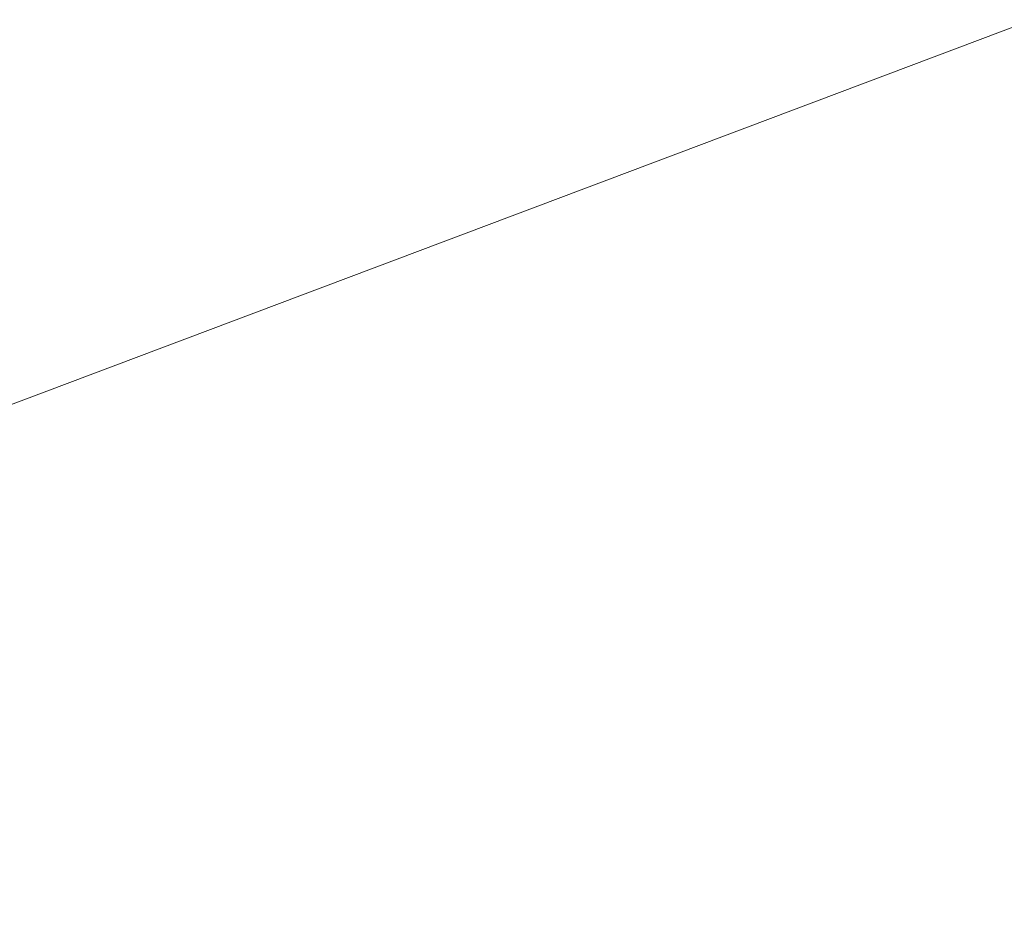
# Model space of a CAD drawing. Extents: x 1620613 to 1693141, y 557269 to 607790.
# Tile 967 of 1056: x 1620884.62 to 1620887.19, y 607296.27 to 607298.59. Entities that reach past the tile are written whole.
import ezdxf

# ---------------------------------------------------------------- set-up
doc = ezdxf.new("R2010")
doc.units = 0
doc.header["$LTSCALE"] = 10
doc.header["$MEASUREMENT"] = 0
doc.linetypes.add('DGN Style 2', pattern=[7.346996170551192, 4.408197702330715, -2.938798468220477])
doc.linetypes.add('DGN Style 3', pattern=[10.28579463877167, 7.346996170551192, -2.938798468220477])
doc.layers.add('DT_X_Contour_Minor', color=136, linetype='DGN Style 3', lineweight=0)
doc.layers.add('SV_X_Top_of_Bank', color=97, linetype='DGN Style 2', lineweight=0)

# ---------------------------------------------------------------- blocks, each defined once
blk = doc.blocks.new('*U1004')
at = {"layer": 'DT_X_Contour_Minor', "transparency": 33554559, "elevation": 3.000041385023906, "flags": 128}
blk.add_lwpolyline([(26.20711759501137, 13.9188573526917), (25.68069713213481, 15.10926152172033), (25.39834866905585, 15.29238694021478), (24.7769120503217, 15.33158998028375), (23.8163872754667, 15.22687064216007), (22.51677434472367, 14.97822892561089), (18.59902232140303, 14.12328784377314), (17.16249383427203, 13.76368026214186), (15.79122239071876, 13.32606332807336), (14.48520799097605, 12.81043704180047), (13.2444506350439, 12.21680140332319), (10.02277374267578, 10.52976056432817), (8.621341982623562, 9.874582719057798), (6.833304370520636, 9.174329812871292), (4.658660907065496, 8.429001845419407), (2.09741159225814, 7.638598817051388), (-5.248061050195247, 5.470757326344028), (-7.666497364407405, 4.756753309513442), (-9.412701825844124, 4.240622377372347), (-10.48667443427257, 3.922364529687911), (-10.88841518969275, 3.80197976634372), (-11.19466439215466, 3.701888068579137), (-12.27551514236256, 2.881237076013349), (-12.48074789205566, 2.725824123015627), (-12.63322439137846, 2.611292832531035), (-12.73294463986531, 2.537643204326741), (-12.77990863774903, 2.504875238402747), (-12.83480429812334, 2.472002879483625), (-13.21192511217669, 2.193261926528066), (-14.30211580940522, 1.381693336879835), (-16.10537638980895, 0.0372971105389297), (-18.62170685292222, -1.839926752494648), (-26.28268126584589, -7.556293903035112), (-28.801561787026, -9.434146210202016), (-30.61247253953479, -10.78042776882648), (-31.71541352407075, -11.59513857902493), (-32.11038474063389, -11.87827864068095), (-32.41258847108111, -12.00623962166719), (-32.82736367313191, -12.18186631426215), (-33.52830951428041, -12.47866515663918), (-33.7916206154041, -12.62754106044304), (-34.05584453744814, -12.8515696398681), (-34.32098128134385, -13.15075089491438), (-34.58703084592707, -13.52508482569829), (-35.29771344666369, -14.62351220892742), (-35.60190984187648, -15.03379258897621), (-35.98148707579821, -15.44081319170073), (-36.43644514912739, -15.84457401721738), (-36.96678406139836, -16.24507506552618), (-38.48152894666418, -17.30873149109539), (-39.09567329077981, -17.74804835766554), (-39.80204765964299, -18.26825663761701), (-40.60065205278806, -18.86935633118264), (-41.49148647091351, -19.55134743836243), (-43.99001828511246, -21.47784560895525), (-44.82986309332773, -22.10656410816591), (-45.47549865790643, -22.54784597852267), (-45.92692497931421, -22.80169121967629), (-46.18414205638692, -22.86809983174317), (-46.93133351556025, -22.74065455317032), (-46.87540182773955, -22.50556992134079), (-46.87657937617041, -22.45050570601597), (-46.90408274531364, -22.38606361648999), (-46.95791193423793, -22.31224365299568), (-47.03806694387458, -22.22904581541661), (-47.28691472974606, -21.99468108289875), (-47.37952144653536, -21.91073583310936), (-47.47070575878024, -21.83467363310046), (-47.56046766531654, -21.76649448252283), (-47.64880716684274, -21.70619838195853), (-47.88248263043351, -21.55591951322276), (-47.99218606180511, -21.52181250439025), (-48.14603975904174, -21.532200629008), (-48.34404372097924, -21.58708388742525), (-48.58619794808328, -21.68646227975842), (-49.29080957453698, -22.01079817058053), (-49.51283006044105, -22.11153352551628), (-49.65043279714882, -22.1704876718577), (-49.70361778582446, -22.18766060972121), (-49.67238502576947, -22.1630523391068), (-49.47654066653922, -22.04172200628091), (-49.43796392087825, -22.01434389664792), (-49.4691169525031, -22.02320731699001), (-49.56999976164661, -22.06831226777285), (-49.74061234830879, -22.1496587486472), (-50.28855228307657, -22.41490473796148), (-50.49733597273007, -22.51602385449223), (-50.71273209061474, -22.62044671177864), (-50.93474063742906, -22.72817331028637), (-51.16336161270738, -22.83920364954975), (-51.78183411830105, -23.13968954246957), (-51.98506035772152, -23.23719365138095), (-52.13088469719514, -23.30434155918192), (-52.21930713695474, -23.34113326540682), (-52.25032767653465, -23.34756877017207), (-52.25651324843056, -23.32425518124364), (-52.28779435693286, -23.33002689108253), (-52.37699850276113, -23.36482721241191), (-52.52412568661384, -23.42865614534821), (-52.72917590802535, -23.5215136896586), (-53.3532072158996, -23.80783862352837), (-53.61483403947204, -23.93020980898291), (-53.93169102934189, -24.08257966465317), (-54.30377818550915, -24.26494819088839), (-54.73109550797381, -24.47731538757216), (-55.94424858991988, -25.08362613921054), (-56.35287843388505, -25.28764043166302), (-56.66890315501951, -25.44495024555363), (-56.89232275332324, -25.55555558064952), (-57.02313722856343, -25.61945643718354), (-57.24850233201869, -25.72758608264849), (-57.36722991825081, -25.78341628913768), (-57.55438884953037, -25.86980967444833), (-57.80997912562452, -25.98676623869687), (-58.13400074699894, -26.13428598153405), (-59.08930019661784, -26.56842286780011), (-59.71904909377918, -26.85193426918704), (-60.89182119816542, -27.37686580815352), (-62.60761650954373, -28.14321748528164), (-64.86643502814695, -29.15098929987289), (-71.61398201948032, -32.16027432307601), (-73.87920481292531, -33.17077533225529), (-75.61421294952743, -33.94531459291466), (-76.81900642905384, -34.48389210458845), (-77.49358525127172, -34.78650786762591), (-78.58550923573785, -35.27886757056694), (-79.0391698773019, -35.48354689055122), (-79.58120881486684, -35.72831507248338), (-80.21162604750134, -36.01317211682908), (-80.93042157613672, -36.33811802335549), (-82.96504737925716, -37.25809225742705), (-83.95025415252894, -37.70159175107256), (-85.3799051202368, -38.34210955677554), (-87.25400028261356, -39.17964567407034), (-89.57253963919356, -40.21420010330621), (-96.34790351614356, -43.23570299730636), (-98.63987458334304, -44.25741981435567), (-100.4342648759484, -45.05644309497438), (-101.7310743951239, -45.6327728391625), (-102.5303031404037, -45.98640904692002), (-103.9981387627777, -46.63251421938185), (-104.5872551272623, -46.89245132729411), (-105.2537275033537, -47.1876837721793), (-105.9975558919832, -47.51821155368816), (-106.8187402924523, -47.88403467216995), (-109.1117067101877, -48.90662343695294), (-109.9480330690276, -49.28085002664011), (-110.7372873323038, -49.63658822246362), (-111.4794694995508, -49.97383802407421), (-112.1745795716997, -50.29259943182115), (-113.9654436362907, -51.11797866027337), (-114.5880840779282, -51.40362457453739), (-115.1128573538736, -51.64152789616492), (-115.5397634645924, -51.83168862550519), (-115.8688024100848, -51.97410676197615), (-116.6157500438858, -52.29023166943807), (-116.8611289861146, -52.39441334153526), (-117.0370550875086, -52.46986467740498), (-117.1435283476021, -52.51658567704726), (-117.1805487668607, -52.53457634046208), (-117.1866660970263, -52.54424432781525), (-117.2169642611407, -52.55972040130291), (-117.3032707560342, -52.59889763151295), (-117.445585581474, -52.66177601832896), (-117.6439087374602, -52.74835556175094), (-118.2474482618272, -53.01083588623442), (-118.4506046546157, -53.09921977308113), (-118.6074191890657, -53.16751119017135), (-118.7178918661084, -53.21571013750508), (-118.7820226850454, -53.24381661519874), (-118.8912490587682, -53.29197726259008), (-118.9430718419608, -53.31641530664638), (-119.0166204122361, -53.35360895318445), (-119.1118947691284, -53.40355820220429), (-119.2288949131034, -53.46626305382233), (-119.5698630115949, -53.65048346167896), (-119.70443662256, -53.72351004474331), (-119.8524313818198, -53.80442448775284), (-120.0138472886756, -53.89322679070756), (-120.1886843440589, -53.98991695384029), (-121.0359066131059, -54.45954272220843), (-120.8643758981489, -54.9459662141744), (-120.8282876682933, -55.04677970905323), (-120.7935361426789, -55.14075298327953), (-120.7601213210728, -55.22788603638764), (-120.7280432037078, -55.30817886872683), (-120.5814642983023, -55.66691823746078), (-120.5244335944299, -55.74748260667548), (-120.5221904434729, -55.76620428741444), (-120.5399027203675, -55.78784174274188), (-120.5775704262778, -55.81239497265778), (-120.6351935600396, -55.83986397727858), (-120.8154624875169, -55.91700235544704), (-120.9170570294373, -55.96517108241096), (-121.0866389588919, -56.05182347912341), (-121.3242082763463, -56.17695954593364), (-121.6297649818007, -56.34057928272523), (-123.2143335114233, -57.19393328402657), (-124.2521859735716, -57.97996593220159), (-124.4830878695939, -58.15246265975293), (-124.7309996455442, -58.33308170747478), (-124.9959213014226, -58.52182307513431), (-125.277852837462, -58.71868676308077), (-126.0523501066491, -59.25448635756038), (-126.3350750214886, -59.46089010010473), (-126.6023768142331, -59.67825163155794), (-126.8542554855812, -59.90657095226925), (-127.0907110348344, -60.14584806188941), (-127.7006950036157, -60.79853073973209), (-127.9165252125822, -61.01698211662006), (-128.1065278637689, -61.18282423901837), (-128.2707029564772, -61.29605710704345), (-128.4090504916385, -61.35668072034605), (-128.7435405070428, -61.44819801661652), (-129.2785413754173, -61.64897582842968), (-130.6326764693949, -62.18267129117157), (-132.805945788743, -63.04928440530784), (-135.7983493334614, -64.24881517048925), (-144.87027108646, -67.89145407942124), (-147.8506215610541, -69.08828821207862), (-149.9877316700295, -69.94681142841), (-151.2816014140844, -70.46702372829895), (-151.7322307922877, -70.64892511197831), (-151.8095886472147, -70.68291424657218), (-151.8377824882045, -70.69583529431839), (-151.8643456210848, -70.70910658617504), (-151.8892780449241, -70.72272812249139), (-151.9125797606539, -70.73669990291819), (-151.9725433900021, -70.77442497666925), (-151.9933014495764, -70.78720876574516), (-152.0106029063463, -70.7972663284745), (-152.0244477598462, -70.80459766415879), (-152.0348360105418, -70.80920277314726), (-152.0579292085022, -70.81784809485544), (-152.1847977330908, -70.86783607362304), (-152.5480834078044, -71.01131601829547), (-153.1477862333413, -71.24828792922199), (-153.9839062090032, -71.57875180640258), (-158.4374394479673, -73.33906448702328), (-165.267651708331, -78.23188970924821), (-166.5697526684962, -79.15484386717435), (-167.548821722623, -79.82678124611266), (-168.2048588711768, -80.24770184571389), (-168.5378641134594, -80.41760566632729), (-168.9951688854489, -80.53599348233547), (-169.1640747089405, -80.58744008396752), (-169.32781360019, -80.6529890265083), (-169.4863855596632, -80.73264031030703), (-169.6397905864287, -80.82639393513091), (-170.0419814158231, -81.0952067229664), (-170.3488064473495, -81.18950923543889), (-170.9676384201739, -81.270807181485), (-171.898477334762, -81.3391005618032), (-173.1413231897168, -81.39438937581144), (-179.6692867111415, -81.62205985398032), (-184.4929795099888, -83.31757467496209), (-185.5406734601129, -83.71385566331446), (-186.6164583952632, -84.17604941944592), (-187.7203343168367, -84.70415594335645), (-188.8523012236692, -85.29817523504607), (-191.9083342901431, -86.97011036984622), (-192.9309267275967, -87.52618756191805), (-193.7066792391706, -87.94046778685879), (-194.2355918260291, -88.21295104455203), (-194.5176644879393, -88.3436373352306), (-195.2580437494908, -88.62264710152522), (-195.4479126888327, -88.79462993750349), (-194.6703188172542, -89.77730286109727), (-192.2561647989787, -92.65161470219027), (-188.2054506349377, -97.41756546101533), (-182.5181763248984, -104.0751551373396), (-165.1700313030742, -124.350912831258), (-160.4049457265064, -130.3784305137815), (-159.1207977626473, -133.2541652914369), (-161.3175874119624, -132.9781171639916), (-166.9953146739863, -129.5502861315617), (-186.7771708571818, -116.2070261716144), (-193.3625494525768, -111.7809091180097), (-198.2822931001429, -108.5100029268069), (-201.5364018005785, -106.3943075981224), (-203.124875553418, -105.4338231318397), (-206.6512715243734, -103.6470543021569)], dxfattribs=at)

msp = doc.modelspace()

# ---------------------------------------------------------------- linework, layer by layer
at = {"layer": 'SV_X_Top_of_Bank', "extrusion": (0.007114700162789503, -0.05176716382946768, 0.9986338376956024), "elevation": -18855.21206843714, "flags": 128}
msp.add_lwpolyline([(1688341.399474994, 380495.2335694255), (1688359.531308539, 380495.7043637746), (1688370.463455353, 380498.0725351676), (1688395.572580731, 380506.740670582), (1688420.940108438, 380511.7574321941), (1688444.138128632, 380518.355338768), (1688467.22231404, 380528.7305743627), (1688491.262317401, 380540.2151339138), (1688508.535586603, 380545.2887184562), (1688513.5223003, 380548.4010002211), (1688516.051220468, 380548.1495454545), (1688520.39603739, 380549.3039635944), (1688525.368929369, 380551.0706712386)], dxfattribs=at)
at = {"layer": 'SV_X_Top_of_Bank', "extrusion": (0.04489057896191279, -0.1067836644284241, 0.9932683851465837), "elevation": 8952.639644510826, "flags": 128}
msp.add_lwpolyline([(1729619.200279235, -67683.47041249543), (1729610.048117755, -67689.2494116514), (1729593.286163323, -67692.1110974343), (1729566.643396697, -67690.50938442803), (1729551.852254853, -67691.88192179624), (1729536.554039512, -67691.83763185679), (1729515.835796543, -67695.68964613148), (1729501.149706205, -67697.72199223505), (1729469.279658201, -67698.3224800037)], dxfattribs=at)
at = {"layer": 'SV_X_Top_of_Bank', "extrusion": (0.168901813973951, -0.4467975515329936, 0.8785465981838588), "elevation": 3356.978483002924, "flags": 128}
msp.add_lwpolyline([(1730947.770607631, -3965.265990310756), (1730946.805849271, -3964.96904812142), (1730946.663359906, -3964.804005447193), (1730941.67030618, -3965.055207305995), (1730939.350192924, -3965.361981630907), (1730937.749893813, -3967.172645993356), (1730926.574366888, -3968.532772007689), (1730874.446998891, -3968.466137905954), (1730864.586120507, -3969.339779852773), (1730855.732144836, -3969.748913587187), (1730845.815665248, -3968.420788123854), (1730844.088985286, -3969.592587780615), (1730838.536446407, -3969.077424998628), (1730833.231231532, -3969.713117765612)], dxfattribs=at)

# ---------------------------------------------------------------- block references
at = {"layer": 'DT_X_Contour_Minor', "transparency": 33554559}
msp.add_blockref('*U1004', (1621028.060791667, 607365.3311666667, 1050.599958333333), dxfattribs=at)

doc.saveas('drawing.dxf')
